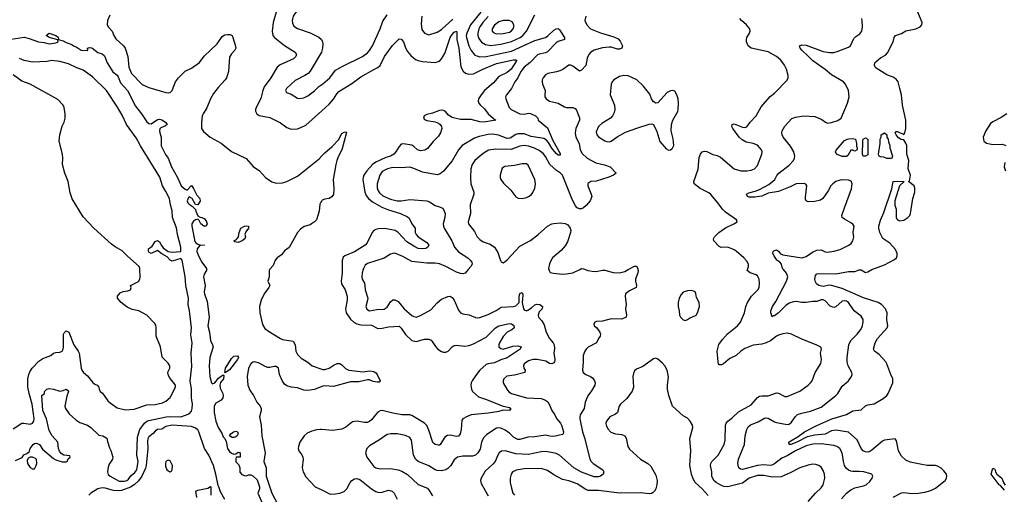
# Model space of a CAD drawing. Header units: inches. Extents: x 2001573 to 2220545, y 644482 to 846830.
# Tile 609 of 656: x 2137150 to 2146439, y 727879 to 732358. Entities that reach past the tile are written whole.
import ezdxf

# ---------------------------------------------------------------- set-up
doc = ezdxf.new("R2010")
doc.units = ezdxf.units.IN
doc.header["$MEASUREMENT"] = 0
for name, color, linetype in [('C1732', 7, 'Continuous'), ('C1733', 7, 'Continuous'), ('C1742', 7, 'Continuous'), ('C1743', 7, 'Continuous')]:
    doc.layers.add(name, color=color, linetype=linetype)

msp = doc.modelspace()

# ---------------------------------------------------------------- linework, layer by layer
at = {"layer": 'C1732', "color": 5}
for points, elevation in [([(2137090, 728496), (2137170, 728548.9), (2137190, 728551.3), (2137250, 728541.4), (2137270.4, 728549.6), (2137285, 728570), (2137287.2, 728592.8), (2137269.5, 728730), (2137238.8, 728830), (2137226.4, 728890), (2137228.3, 728970), (2137235.8, 729010), (2137245.4, 729034.6), (2137267.8, 729070), (2137330, 729136), (2137370, 729159.2), (2137443.9, 729190), (2137470, 729210.2), (2137490, 729216.3), (2137530, 729219.1), (2137550, 729231.3), (2137560.8, 729250), (2137565.2, 729270), (2137563.8, 729390), (2137570, 729403.8), (2137590, 729420.3), (2137613.1, 729410), (2137661.5, 729290), (2137703.6, 729230), (2137710.2, 729210), (2137729.5, 729070), (2137736.6, 729050), (2137752, 729030), (2137790, 728997.1), (2137838.5, 728938.5), (2137859.2, 728919.2), (2137882.8, 728910), (2137896.3, 728890), (2137898.8, 728870), (2137910.5, 728850.5), (2137933, 728833), (2137982.7, 728762.7), (2138003, 728743), (2138070, 728696.4), (2138150, 728674.7), (2138230, 728681.2), (2138350, 728722.3), (2138430, 728727.3), (2138497, 728743), (2138530, 728758), (2138570, 728791.8), (2138619.9, 728890), (2138619.1, 728910), (2138562.9, 728982.9), (2138549.9, 729010), (2138547.7, 729032.3), (2138566.3, 729070), (2138567.7, 729090), (2138550, 729116), (2138493.4, 729173.4), (2138478.3, 729270), (2138437.8, 729370), (2138439.3, 729450), (2138434.6, 729474.6), (2138424.9, 729490), (2138350, 729568.6), (2138275.8, 729610), (2138210, 729623.1), (2138164.9, 729644.9), (2138108.4, 729690), (2138074.5, 729730), (2138074, 729750), (2138098.4, 729781.6), (2138126.1, 729793.9), (2138170, 729800.3), (2138196, 729810), (2138200.9, 729830), (2138197, 729850), (2138272, 729888), (2138284.3, 729910), (2138286.9, 729930), (2138284.9, 730000)], 180), ([(2137110, 728198.8), (2137174.5, 728225.5), (2137190, 728252), (2137216.4, 728263.6), (2137239, 728281), (2137249, 728310), (2137277.2, 728350), (2137290, 728359.1), (2137310, 728360.7), (2137336, 728350), (2137364.9, 728304.9), (2137470, 728216), (2137490, 728204.7), (2137550, 728184.7), (2137590, 728184.7), (2137598, 728190), (2137607.3, 728212.7), (2137626, 728230), (2137622, 728242), (2137568.4, 728248.4), (2137543.1, 728263.1), (2137524.7, 728284.7), (2137515.3, 728310), (2137508.7, 728370), (2137457.2, 728430), (2137430, 728482), (2137403.5, 728590), (2137370, 728669), (2137358, 728810), (2137386, 728830), (2137386, 728850), (2137406, 728870), (2137430, 728878), (2137468.9, 728871.1), (2137530, 728850.8), (2137562, 728858), (2137590, 728870.7), (2137601.4, 728861.4), (2137610, 728848), (2137595.6, 728804.4), (2137576.4, 728710), (2137583, 728690), (2137617.6, 728637.6), (2137680.3, 728580.3), (2137718, 728558), (2137790.3, 728530), (2137820.3, 728510), (2137895.6, 728435.6), (2137936, 728430), (2137972.4, 728410), (2137977.5, 728377.5), (2137996.9, 728316.9), (2138010, 728292.2), (2138027.6, 728230), (2138027.2, 728210), (2137995.6, 728164.4), (2137985.9, 728134.1), (2137979.4, 728090), (2137986, 728066), (2138002.6, 728050), (2138090, 728004.5), (2138138.2, 728001.8), (2138161.8, 728010), (2138176.9, 728023.1), (2138202.3, 728057.7), (2138235.9, 728084.1), (2138254, 728110), (2138267.2, 728187.2), (2138254.5, 728250), (2138262.9, 728417.1), (2138284.5, 728490), (2138328.9, 728551.1), (2138350, 728568), (2138370, 728576.8), (2138530.7, 728609.3), (2138573.8, 728613.8), (2138670, 728610.1), (2138750, 728639.3), (2138770, 728664), (2138778, 728690), (2138779.7, 728730), (2138771.1, 728790), (2138772.1, 728870), (2138759.3, 728950), (2138774.4, 729085.6), (2138766.6, 729210), (2138777.3, 729310), (2138763.8, 729383.8), (2138769.8, 729450.2), (2138753.4, 729610), (2138741, 729670), (2138743.7, 729730), (2138717.4, 729850), (2138710, 729935.3), (2138699.2, 730000)], 160), ([(2138912.3, 730000), (2138911.8, 729990), (2138890, 729958), (2138883.8, 729930), (2138900.8, 729850), (2138891.6, 729790), (2138893.7, 729770), (2138918.2, 729698.2), (2138938.2, 729550), (2138925.3, 729470), (2138940.3, 729410), (2138950.1, 729330.1), (2138970.6, 729290), (2138974.1, 729270), (2138942.7, 729170), (2138937.2, 729090), (2138943.5, 728990), (2138959.6, 728930), (2138970, 728920.2), (2138990.5, 728929.5), (2139026.2, 728973.8), (2139050, 728995.3), (2139070, 729007.7), (2139077.5, 728997.5), (2139073.7, 728970), (2139045.9, 728934.1), (2139037.2, 728910), (2139040.8, 728880.8), (2139066.9, 728830), (2139071.3, 728810), (2139066.9, 728790), (2139052.1, 728767.9), (2139000.6, 728739.4), (2138985, 728710), (2138985.5, 728650), (2138999.8, 728570), (2139023.2, 728510), (2139055.9, 728455.9), (2139070, 728420.4), (2139084.5, 728404.5), (2139096.9, 728376.9), (2139110, 728310.8), (2139130, 728282.4), (2139150, 728266), (2139170, 728258.8), (2139190, 728262), (2139210, 728276), (2139230, 728272), (2139231, 728230), (2139192, 728228), (2139187.9, 728212.1), (2139190, 728186), (2139216.5, 728156.5), (2139228, 728130), (2139227.7, 728087.7), (2139246.4, 728066.4), (2139270, 728055.8), (2139290, 728054.9), (2139310, 728063.8), (2139330, 728064.4), (2139350, 728052.8), (2139390, 728014.9), (2139414, 727950), (2139413.4, 727930), (2139397.4, 727890), (2139442.6, 727782.6)], 160), ([(2139508, 730000), (2139503, 729990), (2139502.8, 729930), (2139490.7, 729890), (2139510.3, 729850), (2139501.7, 729830), (2139456.9, 729770), (2139428.4, 729710), (2139413.7, 729650), (2139414.4, 729590), (2139441.1, 729481.1), (2139464, 729444), (2139497.7, 729417.7), (2139610, 729347.9), (2139630, 729339.1), (2139730, 729323.8), (2139749.1, 729290), (2139756.2, 729230), (2139770, 729199.5), (2139804.8, 729164.8), (2139870, 729125.3), (2139910.4, 729090), (2140000, 729060.3)], 180), ([(2140000, 728895.8), (2139930, 728867.9), (2139870, 728859.3), (2139830, 728861.1), (2139770, 728884.2), (2139710, 728889.3), (2139670, 728903.8), (2139650, 728918.2), (2139630, 728947.2), (2139601.5, 729010), (2139591.3, 729070), (2139570, 729085.9), (2139550, 729085.8), (2139510, 729075.7), (2139490, 729076.8), (2139465.3, 729085.3), (2139410, 729117.6), (2139370, 729130.6), (2139350, 729127.3), (2139330.1, 729110), (2139310.1, 729070), (2139297.7, 728990), (2139301.4, 728910), (2139321.3, 728861.3), (2139356.1, 728810), (2139388.2, 728748.2), (2139420.2, 728710), (2139429.5, 728690), (2139428.9, 728670), (2139414.1, 728610), (2139428.7, 728530), (2139433.4, 728430), (2139466.1, 728270), (2139453.4, 728190), (2139475.5, 728130), (2139476.9, 728050), (2139528.9, 727890), (2139615.4, 727730)], 180), ([(2139084.9, 727830), (2139043.3, 727903.3), (2139030.6, 727949.4), (2139022.8, 727962.8), (2139002, 728070), (2138979.3, 728150), (2138933.3, 728250), (2138893.4, 728310), (2138841, 728470), (2138830, 728487.2), (2138810, 728503.4), (2138770, 728519.2), (2138590, 728532), (2138530, 728517.7), (2138490, 728494.2), (2138450, 728490.5), (2138430, 728476), (2138410, 728453.3), (2138370, 728422.9), (2138359, 728401), (2138355.5, 728384.5), (2138359.8, 728310), (2138342.4, 728150), (2138335.8, 728124.2), (2138301.5, 728050), (2138272.5, 728007.5), (2138231.3, 727968.7), (2138194.8, 727945.2), (2138110, 727915.8), (2138090, 727912.1), (2138035.4, 727915.4), (2137957.8, 727937.8), (2137930, 727939.3), (2137888.7, 727931.3), (2137823.1, 727890), (2137802, 727870)], 160), ([(2140000, 728490), (2139989.2, 728490.8), (2139950, 728487.1), (2139905.1, 728474.9), (2139863.6, 728456.4), (2139833, 728430), (2139792.4, 728370), (2139779.5, 728330), (2139777, 728310), (2139784.9, 728290), (2139813.1, 728253.1), (2139822.3, 728230), (2139824.9, 728210), (2139816.5, 728130), (2139826, 728090), (2139850, 728043), (2139938, 727950), (2140000, 727920)], 220), ([(2138822.2, 727850), (2138813.2, 727910), (2138830, 727918.4), (2138924.1, 727935.9), (2138950, 727954), (2138954.8, 727950), (2138953.4, 727870)], 160)]:
    msp.add_lwpolyline(points, dxfattribs=dict(at, elevation=elevation))
for points, elevation in [([(2139090, 729026), (2139087, 729027), (2139088.1, 729048.1), (2139092.8, 729070), (2139150, 729160.7), (2139170, 729182.8), (2139205.4, 729185.4), (2139213.4, 729170), (2139204.9, 729150), (2139130, 729053.3)], 160), ([(2139170, 728414), (2139154.8, 728414.8), (2139129.2, 728430), (2139142.7, 728450), (2139166, 728470), (2139190, 728475.8), (2139206, 728470), (2139212.4, 728450), (2139202, 728430), (2139190, 728421.6)], 160), ([(2137270, 728228.7), (2137250, 728228.7), (2137236.9, 728223.1), (2137226, 728214), (2137220.7, 728199.3), (2137224, 728170), (2137250, 728133.4), (2137270, 728120.5), (2137290, 728120.7), (2137307, 728150), (2137312.3, 728170), (2137309, 728209), (2137298, 728218)], 160), ([(2138550, 728202), (2138530, 728188.7), (2138524.4, 728170), (2138524.7, 728144.7), (2138538.8, 728110), (2138570, 728090.8), (2138582, 728098), (2138590, 728111.3), (2138591.9, 728150), (2138570, 728195.6)], 180)]:
    msp.add_lwpolyline(points, close=True, dxfattribs=dict(at, elevation=elevation))
at = {"layer": 'C1733', "color": 5}
for points, elevation in [([(2140000, 732615.4), (2139970, 732609.8), (2139910.4, 732590), (2139850, 732547.6), (2139750, 732420.5), (2139731.6, 732390), (2139721.5, 732350), (2139723.9, 732323.9), (2139737.4, 732297.4), (2139770, 732273.1), (2139890, 732235.3), (2139971.6, 732191.6), (2139996.4, 732170), (2140000, 732163)], 240), ([(2139570.8, 732430), (2139540.5, 732330), (2139532.9, 732250), (2139539.7, 732210), (2139555, 732190), (2139650, 732115.4), (2139750.1, 732050.1), (2139760.2, 732030), (2139756.2, 732010), (2139732.5, 731987.5), (2139607.8, 731932.2), (2139578, 731910), (2139519.2, 731810), (2139456.5, 731723.5), (2139442.8, 731690), (2139425.8, 731614.2), (2139381.1, 731530), (2139373.7, 731510), (2139375.1, 731495.1), (2139388.4, 731470), (2139410, 731454), (2139510, 731433.4), (2139530, 731425.3), (2139610, 731385.3), (2139670, 731339), (2139710, 731324.4), (2139770, 731329.1), (2139810, 731342.4), (2139850, 731364), (2140000, 731498.1)], 220), ([(2138000.4, 732399.6), (2137979.8, 732350), (2137977.1, 732310), (2137988.6, 732288.6), (2138022.8, 732250), (2138037.7, 732210), (2138057.7, 732177.7), (2138130, 732110.1), (2138144.8, 732090), (2138170.1, 732010.1), (2138179.4, 731910), (2138205.5, 731850), (2138306.3, 731746.3), (2138370, 731717), (2138530, 731670.1), (2138550, 731666.8), (2138570, 731670.2), (2138589.2, 731690.8), (2138621.8, 731770), (2138650, 731807.6), (2138710, 731871.5), (2138770, 731899), (2138846.3, 731953.7), (2138890, 732014.9), (2139014, 732130), (2139060.5, 732199.5), (2139085.6, 732214.4), (2139110, 732218.9), (2139137.4, 732217.4), (2139154.4, 732210), (2139181.4, 732130), (2139188.1, 732090), (2139180.9, 732070), (2139150, 732035.4), (2139130, 732002.7), (2139118.9, 731870), (2139108.8, 731828.8), (2139102.6, 731810), (2139088.2, 731790), (2139022.2, 731717.8), (2138979.1, 731660.9), (2138950.7, 731610), (2138914.8, 731525.2), (2138879.7, 731470), (2138872.9, 731450), (2138865.4, 731390), (2138866.8, 731330), (2138883.1, 731303.1), (2138948.1, 731248.1), (2139051.3, 731191.3), (2139150, 731113.6), (2139286.5, 731046.5), (2139353.7, 730973.7), (2139412.3, 730930), (2139470, 730870.2), (2139530, 730829), (2139570, 730815), (2139630, 730817.5), (2139670, 730829.4), (2139770, 730880.3), (2139974, 731046), (2140000, 731072.1)], 180), ([(2137070, 732173.8), (2137191.7, 732191.7), (2137239.4, 732179.4), (2137327.6, 732147.6), (2137382.8, 732142.8), (2137430, 732129.3), (2137490, 732138.9), (2137512.3, 732150), (2137509.2, 732169.2), (2137429, 732190), (2137401.2, 732210), (2137430, 732231.8), (2137490.8, 732210), (2137513.7, 732193.7), (2137518, 732182), (2137514, 732170), (2137559.2, 732159.2), (2137590, 732141.6), (2137642.3, 732122.3), (2137658.8, 732110), (2137683.1, 732103.1), (2137731.3, 732070), (2137790, 732066), (2137794, 732074), (2137789, 732090), (2137810, 732096.3), (2137830, 732093), (2137888.5, 732048.5), (2137930, 732034.4), (2137950, 732018), (2137974.7, 731950), (2138030, 731866), (2138070, 731832.9), (2138079.4, 731819.4), (2138101.4, 731761.4), (2138167.4, 731690), (2138242.7, 731542.7), (2138299.8, 731470), (2138350, 731394.6), (2138370, 731377.4), (2138390, 731375.9), (2138450, 731416.5), (2138470, 731419.6), (2138490, 731412.8), (2138525.5, 731390), (2138540.5, 731370), (2138525.3, 731354.7), (2138481.3, 731338.7), (2138472.2, 731327.8), (2138467.8, 731312.2), (2138471.2, 731290), (2138486.2, 731250), (2138486, 731166), (2138526.7, 731086.7), (2138550.7, 731050), (2138581.1, 730970), (2138640.4, 730870), (2138674.3, 730790), (2138710, 730757.4), (2138730, 730750.6), (2138770, 730793.4), (2138790, 730765.5), (2138820.9, 730700.9), (2138848.7, 730670), (2138853.3, 730646.7), (2138830, 730609.2), (2138810, 730614), (2138777, 730670), (2138750, 730685.2), (2138741.6, 730678.4), (2138730.4, 730650), (2138737, 730630), (2138750, 730615.8), (2138777.4, 730597.4), (2138808.1, 730568.1), (2138810.6, 730550), (2138830, 730506), (2138852.8, 730492.8), (2138870, 730492.2), (2138890, 730481.6), (2138910, 730460.7), (2138920.5, 730430), (2138910.3, 730409.7), (2138886.6, 730410), (2138858.9, 730430), (2138843.9, 730463.9), (2138830, 730474), (2138810, 730469.8), (2138790, 730457.2), (2138775.5, 730430), (2138773.6, 730410), (2138803.5, 730263.5), (2138811.9, 730251.9), (2138830, 730240.7), (2138850, 730234), (2138894, 730230), (2138850, 730225.4), (2138825.8, 730194.2), (2138822.5, 730170), (2138835.5, 730135.5), (2138870.1, 730070), (2138912.8, 730010), (2138912.3, 730000)], 160), ([(2140000, 732064), (2139996.5, 732050), (2139889.1, 731870.9), (2139870.4, 731850), (2139839.1, 731830), (2139750, 731783.1), (2139666.4, 731710), (2139658, 731690), (2139667.7, 731670), (2139710, 731656), (2139770, 731617.4), (2139790, 731615.3), (2139830, 731620.8), (2139870, 731640.3), (2139930, 731685.7), (2139971.2, 731728.8), (2140000, 731745.7)], 240), ([(2138699.2, 730000), (2138684.2, 730090), (2138670, 730105.1), (2138590, 730079.8), (2138570, 730089.8), (2138541.1, 730121.1), (2138490, 730148.5), (2138450, 730180.7), (2138390, 730153), (2138370, 730164.2), (2138364.4, 730175.6), (2138365.4, 730194.6), (2138399.8, 730220.2), (2138430, 730263.8), (2138450, 730275.3), (2138470, 730262.4), (2138486.9, 730226.9), (2138504.2, 730204.2), (2138550, 730171.2), (2138590, 730164.3), (2138670, 730171.3), (2138670.8, 730210), (2138638.7, 730330), (2138630, 730394), (2138591.8, 730491.8), (2138590, 730555.3), (2138572.1, 730610), (2138562.6, 730670), (2138530, 730737.6), (2138497.6, 730790), (2138472.1, 730872.1), (2138288.9, 731168.9), (2138250, 731242), (2138159.3, 731370), (2138118, 731458), (2138073.1, 731533.1), (2137968.3, 731690), (2137837, 731817), (2137750, 731882.6), (2137690, 731904.2), (2137610, 731942.2), (2137530, 731964.1), (2137450, 731973.8), (2137410, 731964.7), (2137270, 731957.7), (2137192.7, 731972.7), (2137150, 731990.7)], 160), ([(2138284.9, 730000), (2138284.6, 730010), (2138277, 730030), (2138166.2, 730126.2), (2138117.8, 730177.8), (2138050, 730214.7), (2138018, 730238), (2137850.3, 730390), (2137750, 730498.6), (2137646.7, 730666.7), (2137625.3, 730725.3), (2137606.7, 730830), (2137575.8, 730910), (2137553.3, 730990), (2137557, 731050), (2137553.5, 731090), (2137521.6, 731210), (2137527.7, 731270), (2137550, 731353), (2137569, 731391), (2137579.8, 731430), (2137579.8, 731470), (2137568.9, 731530), (2137560.3, 731550), (2137510, 731603.9), (2137250, 731750.6), (2137170, 731778.8), (2137090, 731837.3)], 180), ([(2140000, 730648.3), (2139990, 730636.2), (2139982.3, 730617.7), (2139974.3, 730550), (2139949.6, 730470), (2139930.8, 730449.2), (2139904.3, 730430), (2139890, 730421.6), (2139832.9, 730407.1), (2139799.1, 730380.9), (2139771.4, 730348.6), (2139691.1, 730208.9), (2139650, 730176.3), (2139620.7, 730139.3), (2139578, 730110), (2139560.5, 730090), (2139541.1, 730038.9), (2139510, 730004), (2139508, 730000)], 180)]:
    msp.add_lwpolyline(points, dxfattribs=dict(at, elevation=elevation))
at = {"layer": 'C1733', "color": 5, "elevation": 160}
msp.add_lwpolyline([(2139210, 730255.1), (2139181.2, 730261.2), (2139169, 730270), (2139195.2, 730284.8), (2139214, 730310), (2139219.7, 730350), (2139237.2, 730390), (2139270, 730408), (2139290, 730413), (2139310, 730410.8), (2139310.3, 730389.7), (2139284.7, 730355.3), (2139274, 730330), (2139279.1, 730310), (2139275.5, 730290), (2139250, 730269.8)], close=True, dxfattribs=at)
at = {"layer": 'C1742', "color": 5}
for points, elevation in [([(2140193.8, 730000), (2140193.8, 729970), (2140183.2, 729890), (2140185.6, 729865.6), (2140220.3, 729810), (2140239, 729750), (2140241.1, 729710), (2140223.1, 729630), (2140228.9, 729590), (2140272.7, 729532.7), (2140303.7, 729503.7), (2140330, 729487.9), (2140370, 729477.9), (2140470, 729475), (2140530, 729444.5), (2140570, 729445.5), (2140630, 729459.5), (2140730, 729464.4), (2140750, 729446), (2140790, 729385.7), (2140850, 729332), (2140890, 729322), (2140970, 729343.8), (2141010, 729343.2), (2141032.6, 729332.6), (2141042.5, 729322.5), (2141072.4, 729272.4), (2141094.6, 729250), (2141130, 729226.7), (2141150, 729219.7), (2141170, 729220.2), (2141191.1, 729228.9), (2141230, 729272), (2141250, 729282.6), (2141270, 729285.7), (2141350, 729276.9), (2141390, 729284.7), (2141430, 729298.6), (2141550, 729360.7), (2141639.8, 729450), (2141670, 729468.4), (2141770, 729490.2), (2141790, 729486.5), (2141812.4, 729472.4), (2141814, 729450), (2141792, 729430), (2141749.5, 729410.5), (2141710, 729369.7), (2141676.5, 729310), (2141669.2, 729290), (2141669, 729270), (2141690, 729253.8), (2141710, 729250.2), (2141803.4, 729276.6), (2141850, 729279.4), (2141881.3, 729270), (2141872.6, 729250), (2141750, 729167.7), (2141690, 729148.1), (2141630, 729119.9), (2141568.6, 729111.4), (2141550, 729103.7), (2141491.3, 729050), (2141450, 728997.7), (2141418.4, 728950), (2141409.3, 728930), (2141407.1, 728910), (2141411.3, 728870), (2141422.4, 728850), (2141479.8, 728799.8), (2141554.5, 728774.5), (2141670, 728725.6), (2141710, 728711.6), (2141770, 728699.7), (2141784.6, 728690), (2141770, 728669.2), (2141710, 728672.8), (2141670, 728660.9), (2141570, 728645.4), (2141410, 728629.8), (2141366.3, 728610), (2141330.3, 728590), (2141322.8, 728577.2), (2141314.6, 728490), (2141304.9, 728450), (2141291.4, 728428.6), (2141270, 728424), (2141210, 728437.2), (2141185, 728435), (2141160.9, 728419.1), (2141116.4, 728350), (2141110, 728344.2), (2141097.4, 728342.6), (2141070, 728348.3), (2141047.2, 728367.2), (2141010, 728483.6), (2140990, 728527.8), (2140970, 728550.8), (2140850, 728623.1), (2140830, 728628.1), (2140755.3, 728630), (2140670, 728643.7), (2140570.2, 728669.8), (2140550, 728666.3), (2140530, 728653.3), (2140506.4, 728630), (2140470, 728581.7), (2140450, 728564.7), (2140430, 728556.8), (2140403.6, 728556.4), (2140330, 728568.7), (2140310, 728566.4), (2140290, 728561.5), (2140228.4, 728511.6), (2140190, 728493), (2140102.2, 728482.2), (2140000, 728490)], 220), ([(2140389.6, 730000), (2140381.5, 729970), (2140377.6, 729930), (2140380.6, 729910), (2140402.4, 729870), (2140407.9, 729850), (2140409.2, 729810), (2140433.4, 729730), (2140432.3, 729710), (2140416.1, 729650), (2140425.1, 729625.1), (2140451.6, 729611.6), (2140518.2, 729621.8), (2140590, 729625.6), (2140615.9, 729644.1), (2140650, 729696.4), (2140670, 729713.7), (2140690, 729715.8), (2140720, 729700), (2140777.8, 729630), (2140850, 729567.6), (2140870, 729555.6), (2140890, 729551.6), (2140930, 729564.9), (2141030, 729621.3), (2141090, 729684.9), (2141130, 729719.3), (2141190, 729745.5), (2141210, 729747.7), (2141230, 729737.3), (2141250, 729710.8), (2141290, 729617.3), (2141310, 729592.7), (2141330, 729583.1), (2141391.6, 729571.6), (2141450, 729546.4), (2141470, 729544.4), (2141490, 729546.7), (2141570, 729576.5), (2141646.1, 729613.9), (2141693.5, 729646.5), (2141809.9, 729650.1), (2141830, 729657.9), (2141861.5, 729690), (2141862.5, 729750), (2141867.6, 729770), (2141870, 729775.3), (2141890, 729783.8), (2141895.3, 729775.3), (2141896.7, 729756.7), (2141890.1, 729690), (2141903.2, 729630), (2141910, 729618.3), (2141930, 729611.5), (2141942.7, 729617.3), (2141979.8, 729640.2), (2142010, 729667.7), (2142030, 729674.4), (2142056, 729670), (2142081, 729650), (2142078.8, 729630), (2142050, 729601.2), (2142040.9, 729570), (2142045.8, 729550), (2142075.6, 729515.6), (2142097, 729477), (2142117.3, 729410), (2142148.1, 729348.1), (2142181.6, 729310), (2142192, 729290), (2142195.1, 729255.1), (2142190.3, 729210), (2142199.3, 729150), (2142196.3, 729130), (2142190, 729119), (2142170, 729109.3), (2142150, 729113.2), (2142113.9, 729133.9), (2142031.2, 729151.2), (2141990, 729152.1), (2141950, 729139.8), (2141910.3, 729110), (2141902.3, 729090), (2141907.2, 729070), (2141919.5, 729050), (2141914.9, 729030), (2141816.9, 729003.1), (2141746.2, 728993.8), (2141718.4, 728970), (2141710.4, 728950), (2141710.4, 728930), (2141744.6, 728870), (2141765.7, 728845.7), (2141790, 728830.2), (2141931, 728790), (2142070, 728784.2), (2142104.9, 728770), (2142131.5, 728751.5), (2142146.5, 728730), (2142169.5, 728669.5), (2142199, 728630), (2142213.9, 728593.9), (2142251.7, 728550), (2142263.1, 728530), (2142282, 728470), (2142278, 728450), (2142270, 728442), (2142190, 728425.1), (2142152.9, 728427.1), (2142110, 728437.4), (2142010, 728422.4), (2141942.5, 728417.5), (2141870, 728395.6), (2141850, 728395), (2141810, 728418.4), (2141770, 728455.5), (2141730, 728483.5), (2141690, 728503.1), (2141670, 728507.1), (2141650, 728504), (2141555.8, 728444.2), (2141527.1, 728412.9), (2141506.5, 728370), (2141493.5, 728306.5), (2141471.4, 728270), (2141450.1, 728249.9), (2141421.7, 728238.3), (2141330, 728240.2), (2141281.6, 728230), (2141250, 728205.1), (2141216.1, 728150), (2141190, 728123.1), (2141170, 728109.8), (2141130, 728099.8), (2141090, 728103.1), (2141070, 728111.1), (2141010, 728146.6), (2140909, 728189), (2140886.3, 728206.3), (2140864.2, 728250), (2140847.4, 728390), (2140830, 728413.7), (2140790, 728434), (2140710, 728449), (2140651.1, 728448.9), (2140616, 728444), (2140546.2, 728393.8), (2140450, 728337), (2140424.9, 728310), (2140413.4, 728270), (2140424.9, 728230), (2140490, 728142), (2140510, 728128.2), (2140550, 728120.3), (2140650, 728124), (2140721, 728110), (2140756.7, 728096.7), (2140810, 728066), (2140910, 727973), (2140996.1, 727936.1), (2141014.8, 727914.8), (2141044.2, 727864.2)], 240), ([(2141380.8, 730000), (2141352.6, 729967.4), (2141330, 729959.7), (2141310, 729961.4), (2141270, 729975), (2141222.7, 730000)], 240), ([(2142983.2, 730000), (2142984.4, 729990), (2142983.1, 729970), (2142960.9, 729910), (2142958.3, 729890), (2142970.4, 729850), (2142966.4, 729830), (2142902.4, 729797.6), (2142865.5, 729770), (2142862, 729750), (2142870.4, 729669.6), (2142864, 729630), (2142876.3, 729570), (2142870.5, 729550), (2142830, 729533.3), (2142730, 729533.5), (2142650, 729511.6), (2142590.9, 729509.1), (2142576, 729504), (2142566, 729490), (2142571, 729470), (2142592.8, 729452.8), (2142622.8, 729410), (2142630.8, 729390), (2142626, 729370), (2142610, 729349), (2142590.4, 729310), (2142513, 729267), (2142494, 729250), (2142481.1, 729230), (2142466.9, 729190), (2142467.5, 729130), (2142459.1, 729050), (2142466.5, 729030), (2142490, 729009), (2142535.5, 728990), (2142556.1, 728976.1), (2142574.4, 728950), (2142580.5, 728930), (2142576.4, 728910), (2142545.3, 728854.7), (2142510.3, 728809.7), (2142484.4, 728750), (2142474, 728690), (2142439.2, 728630), (2142434.2, 728610), (2142435.9, 728590), (2142460.6, 728470), (2142482.3, 728402.3), (2142530.3, 728210), (2142540.9, 728190), (2142559.5, 728170), (2142650.5, 728110), (2142660.5, 728090), (2142655.5, 728070), (2142630.2, 728049.8), (2142610, 728044.2), (2142570, 728042.5), (2142450, 728087.3), (2142379.4, 728130), (2142241.7, 728250), (2142210, 728264.5), (2142150, 728278.3), (2142110, 728284.4), (2142070, 728281.1), (2141950, 728254.4), (2141830, 728260.4), (2141730, 728290.5), (2141695, 728285), (2141673.8, 728270), (2141660.2, 728250), (2141635.6, 728190), (2141615.1, 728164.9), (2141542.7, 728097.3), (2141502.3, 728030), (2141496, 728010), (2141502.6, 727982.6), (2141570, 727864.9)], 260), ([(2142142.3, 730000), (2142144, 729990), (2142153.7, 729973.7), (2142185.2, 729965.2), (2142270, 729957.6), (2142310, 729958.9), (2142370, 729970.3), (2142433.3, 730000)], 260), ([(2142488.7, 730000), (2142511.3, 729991.3), (2142550, 729983.6), (2142590, 729982.4), (2142650, 729994.2), (2142670, 729994), (2142750, 729972.8), (2142809.8, 729970.2), (2142857.8, 729982.2), (2142891.9, 730000)], 260), ([(2144589.7, 727810), (2144657.4, 727890), (2144710, 727939.5), (2144730.9, 727970), (2144746, 728030), (2144744, 728070), (2144730, 728104.5), (2144710, 728134), (2144690, 728151.3), (2144660.7, 728160.7), (2144630, 728162.6), (2144590, 728155.6), (2144509.6, 728129.6), (2144419.2, 728080.8), (2144335.1, 728044.9), (2144250, 728040.5), (2144170, 728055.6), (2144110, 728055), (2144033.4, 728030), (2143970, 727985.4), (2143829.4, 727949.4), (2143794, 727954), (2143764.1, 727964.1), (2143719.7, 727990), (2143698, 728010), (2143681.4, 728050), (2143679.3, 728090), (2143666, 728150), (2143669.7, 728170), (2143680.4, 728190), (2143739.7, 728250), (2143795, 728350), (2143804.8, 728390), (2143809.9, 728530.1), (2143815.3, 728550), (2143830, 728570.2), (2143870, 728598.5), (2143930, 728658.4), (2144050, 728724.4), (2144110, 728791.7), (2144130, 728804.4), (2144150, 728809.2), (2144210.8, 728809.2), (2144290, 728836), (2144310, 728833.1), (2144370, 728803.1), (2144390, 728802), (2144510, 728851.4), (2144588, 728910), (2144611.5, 728930), (2144626.3, 728950), (2144653.6, 729030), (2144707, 729113), (2144714.3, 729150), (2144705.1, 729210), (2144715.1, 729250), (2144706.6, 729266.6), (2144665.2, 729290), (2144530, 729343.5), (2144430, 729391.1), (2144390, 729398.5), (2144350, 729393.3), (2144310, 729381), (2144288.5, 729370), (2144234, 729326), (2144192.5, 729307.5), (2144150, 729296.2), (2144070, 729285.3), (2143990, 729256), (2143952.4, 729230), (2143910.4, 729190), (2143850, 729161.1), (2143790, 729109.6), (2143770, 729099.5), (2143750, 729099.3), (2143742, 729110), (2143738.4, 729130), (2143729.7, 729230), (2143747.1, 729292.9), (2143780.2, 729339.8), (2143827.7, 729392.3), (2143922, 729470), (2143950, 729504.9), (2143989.5, 729590), (2143999.7, 729650), (2144017.2, 729690), (2144052.5, 729747.5), (2144113, 729810), (2144126.6, 729830), (2144131, 729870), (2144125.7, 729910), (2144110, 729940.5), (2144098.4, 729950), (2144041.6, 729970), (2144012.8, 729990), (2144015.9, 730000)], 260), ([(2144902.7, 727837.3), (2144951.5, 727890), (2144990, 727920.3), (2145030, 727941.6), (2145110, 727959.1), (2145137.2, 727970), (2145170, 728000.7), (2145192.7, 728030), (2145199, 728050), (2145196.5, 728056.5), (2145188.7, 728070), (2145115.3, 728090), (2145070, 728094.2), (2145010, 728092.8), (2144990, 728096.1), (2144970, 728106), (2144946.9, 728126.9), (2144932.2, 728152.2), (2144922.2, 728190), (2144913.6, 728253.6), (2144900.5, 728290), (2144887.3, 728310), (2144858, 728330), (2144830, 728340.4), (2144710, 728356.3), (2144633.5, 728353.5), (2144570, 728337.7), (2144470, 728290.3), (2144390, 728240.8), (2144339.6, 728220.4), (2144270, 728168.1), (2144244.7, 728155.3), (2144230, 728152), (2144170, 728155.9), (2144110, 728152.4), (2143970, 728113.3), (2143950, 728115.6), (2143934, 728130), (2143924.5, 728170), (2143932.4, 728210), (2143988, 728350), (2143993.3, 728430), (2144009.6, 728489.6), (2144023.5, 728516.5), (2144044, 728536), (2144115.9, 728564.1), (2144170, 728594), (2144190, 728600.2), (2144210, 728598), (2144270, 728561.7), (2144290, 728555.6), (2144390, 728538.7), (2144410, 728542.4), (2144430, 728560.5), (2144466.4, 728610), (2144489.3, 728630.7), (2144530, 728646.3), (2144610, 728664), (2144710, 728702), (2144849.5, 728810), (2144867.6, 728830), (2144910, 728898), (2144969.8, 728950.2), (2144997, 728990), (2145002.9, 729010), (2144999.6, 729030), (2144967.2, 729090), (2144956.4, 729130), (2144957.2, 729170), (2144973.5, 729290), (2144990, 729330.4), (2145049.8, 729390.2), (2145085.2, 729434.8), (2145100.4, 729470), (2145108.4, 729510), (2145108.2, 729530), (2145090, 729561.6), (2145023, 729610), (2144970, 729688), (2144950, 729700.4), (2144930, 729705.1), (2144910, 729700.5), (2144850, 729647.6), (2144830, 729642.9), (2144795.4, 729655.4), (2144750, 729703.7), (2144730, 729715.1), (2144710, 729712.7), (2144670, 729697.2), (2144630, 729698), (2144570, 729689.4), (2144530, 729689.3), (2144477.7, 729697.7), (2144450, 729695.4), (2144410, 729681.4), (2144377.7, 729662.3), (2144310, 729592.4), (2144270, 729563.6), (2144258, 729562), (2144250, 729555.3), (2144237, 729590), (2144237.6, 729610), (2144252, 729650), (2144282.7, 729697.3), (2144385.3, 729890), (2144396, 729930), (2144384.8, 729964.8), (2144354.6, 730000)], 240), ([(2145390, 727851.3), (2145470, 727894), (2145490, 727896.5), (2145567.8, 727887.8), (2145629.9, 727890.1), (2145690, 727899.3), (2145744.4, 727915.6), (2145790, 727938), (2145879.7, 728010), (2145892.8, 728030), (2145897.7, 728050), (2145893.3, 728070), (2145870, 728102), (2145844.5, 728124.5), (2145810, 728146), (2145790, 728151.9), (2145710, 728152.3), (2145643.8, 728163.8), (2145550, 728183.1), (2145510, 728201.5), (2145470, 728238.9), (2145439.3, 728290), (2145422.4, 728382.4), (2145410, 728402.7), (2145310.1, 728389.9), (2145290, 728380.7), (2145190, 728294.5), (2145170, 728282.5), (2145150, 728278), (2145130, 728279.8), (2145107.1, 728290), (2145090, 728311.3), (2145052.3, 728392.3), (2144970, 728463.9), (2144850, 728483.8), (2144810, 728476.5), (2144750, 728446.1), (2144650, 728435.7), (2144580.1, 728419.9), (2144481.3, 728370), (2144424.7, 728350), (2144407.9, 728350), (2144406.2, 728370), (2144410, 728375.6), (2144494.7, 728425.3), (2144554, 728470), (2144670, 728526.9), (2144812.7, 728590), (2144948.9, 728631.1), (2145010, 728666.3), (2145090, 728676.9), (2145130, 728714.3), (2145150, 728723.6), (2145210, 728733.7), (2145297.2, 728782.8), (2145329.8, 728810), (2145342.4, 728830), (2145388.5, 728930), (2145386, 728970), (2145367.2, 729010), (2145332.2, 729110), (2145319.8, 729130), (2145259, 729199), (2145213.3, 729230), (2145206, 729250), (2145220.7, 729310), (2145243.5, 729350), (2145334.7, 729450), (2145339.7, 729470), (2145329.8, 729530), (2145334.7, 729590), (2145319.7, 729630), (2145280.4, 729670), (2145247.8, 729690), (2145110, 729734.3), (2144910, 729821.3), (2144810, 729850.4), (2144790, 729851.7), (2144730, 729840.8), (2144688.6, 729848.6), (2144666.6, 729866.6), (2144655.8, 729890), (2144653, 729910), (2144657.6, 729942.4), (2144670, 729959), (2144690, 729962.5), (2144850, 729959.2), (2144970, 729980.7), (2145030, 729981.8), (2145070, 729997.5), (2145090, 729997.3), (2145130, 729971.4), (2145150, 729977.6), (2145187.7, 730000)], 220), ([(2143646.8, 727866.8), (2143587.1, 727930), (2143521.8, 727990), (2143503.8, 728023.8), (2143488, 728070), (2143473.7, 728150), (2143480.8, 728290), (2143473.2, 728406.8), (2143499.6, 728510), (2143498.4, 728530), (2143475.1, 728570), (2143450, 728597.2), (2143410, 728619), (2143309.6, 728710), (2143273.6, 728810), (2143262.4, 728870), (2143260.5, 728910), (2143271.9, 728988.1), (2143258.4, 729050), (2143236.2, 729090), (2143210, 729119.3), (2143170, 729154), (2143150, 729164), (2143130, 729159), (2143030, 729083.7), (2142970, 729059.3), (2142950, 729044), (2142939.9, 729020.1), (2142934.4, 728990), (2142940.3, 728890), (2142928.9, 728851.1), (2142877.5, 728782.5), (2142818.4, 728730), (2142806.7, 728710), (2142790.4, 728650), (2142770, 728635.1), (2142718.4, 728610), (2142686.4, 728570), (2142679.5, 728550), (2142682, 728530), (2142697.3, 728497.3), (2142726.6, 728466.6), (2142770, 728450.3), (2142830, 728444.9), (2142859.1, 728430), (2142870.4, 728410), (2142888.7, 728328.7), (2142903.7, 728303.7), (2143007.3, 728210), (2143077.3, 728170), (2143103.9, 728143.9), (2143150, 728058.8), (2143163.7, 728010), (2143160.3, 727970), (2143150.4, 727930), (2143140.5, 727910), (2143124.9, 727895.1), (2143110, 727886.9), (2143090, 727884.4), (2143010, 727893.3), (2142810, 727889.8), (2142610, 727914), (2142514.7, 727914.7), (2142490, 727925.1), (2142410, 727976.5), (2142330, 728005.5), (2142270, 728018.5), (2142190, 728062.2), (2142130, 728105), (2142070, 728123.2), (2141910, 728119.8), (2141834.4, 728105.6), (2141810, 728095.8), (2141796.3, 728083.7), (2141787.2, 728070), (2141776.5, 728030), (2141776.9, 727990), (2141790, 727936), (2141802.6, 727890), (2141817.1, 727870)], 280), ([(2140000, 729060.3), (2140010, 729056.9), (2140030, 729055.8), (2140069.2, 729070), (2140118, 729102), (2140145.6, 729114.4), (2140170, 729112.4), (2140190, 729099.5), (2140224.8, 729064.8), (2140256, 729050), (2140390, 729034.5), (2140450, 729045.4), (2140490, 729037.6), (2140510, 729026.9), (2140523.8, 729010), (2140550.6, 728949.4), (2140542, 728938), (2140522.3, 728937.7), (2140485.1, 728945.1), (2140450, 728958.9), (2140430, 728958.5), (2140350, 728941.2), (2140270, 728939.4), (2140110, 728897.6), (2140030, 728903.4), (2140010, 728899.8), (2140000, 728895.8)], 180), ([(2146439.7, 727919.7), (2146402, 727962), (2146390, 727969.2), (2146315.1, 728070), (2146330, 728124.7), (2146350, 728114.8), (2146356.3, 728090), (2146368.1, 728068.1), (2146414.8, 728030), (2146431, 727990), (2146446.8, 727966.8)], 180), ([(2140000, 727920), (2140080.9, 727880.9), (2140130, 727882.2), (2140170, 727891.1), (2140210, 727906.5), (2140235.9, 727930), (2140269.4, 727990.6), (2140285, 728010), (2140310, 728025.4), (2140330, 728027.8), (2140358.3, 728018.3), (2140470, 727932.3), (2140510, 727907), (2140530, 727899.7), (2140550, 727896.3), (2140570, 727898.9), (2140630, 727918.3), (2140663.7, 727910), (2140682.7, 727890), (2140710, 727834.3)], 220)]:
    msp.add_lwpolyline(points, dxfattribs=dict(at, elevation=elevation))
at = {"layer": 'C1742', "color": 5, "elevation": 280}
msp.add_lwpolyline([(2143490, 729802.4), (2143450, 729799.7), (2143410, 729786), (2143390, 729764.5), (2143371.8, 729730), (2143362.6, 729690), (2143362.4, 729650), (2143372.4, 729610), (2143375.5, 729570), (2143384.9, 729550), (2143410, 729525.5), (2143430, 729520.5), (2143450, 729528), (2143470, 729542), (2143533.2, 729570), (2143546, 729590), (2143562.7, 729650), (2143559, 729690), (2143536.5, 729736.5), (2143530, 729775.3), (2143522.7, 729790)], close=True, dxfattribs=at)
at = {"layer": 'C1743', "color": 5}
for points, elevation in [([(2140000, 731745.7), (2140010, 731751.6), (2140075.4, 731810), (2140130, 731880.3), (2140199.6, 731920.4), (2140383, 732010), (2140430, 732045.2), (2140451.6, 732068.4), (2140478, 732110), (2140549.8, 732270), (2140575.5, 732344.5), (2140615.8, 732404.2)], 240), ([(2141500.6, 732430), (2141404.6, 732310), (2141368.4, 732230), (2141363.6, 732210), (2141364.7, 732190), (2141388.3, 732110), (2141410, 732067.6), (2141444.1, 732024.1), (2141490, 732007.4), (2141550, 732009), (2141790, 732060.3), (2142010, 732161.3), (2142110, 732191), (2142134.3, 732205.7), (2142190, 732257.8), (2142210, 732270.3), (2142230, 732275.5), (2142242.2, 732262.2), (2142288.9, 732190), (2142290.4, 732170), (2142230, 732151.5), (2142210, 732139.8), (2142130, 732054.6), (2142110, 732046), (2142050, 732033.6), (2142035.3, 732024.7), (2141964.9, 731955.1), (2141909.4, 731910), (2141878.4, 731870), (2141849.5, 731810.5), (2141821.5, 731770), (2141788.9, 731710), (2141742, 731650), (2141734, 731630), (2141737.3, 731610), (2141768.7, 731530), (2141788.2, 731510), (2141870, 731470.1), (2141910, 731467.3), (2141950, 731474.2), (2141968.1, 731471.9), (2142015.3, 731450), (2142037.6, 731430), (2142040.2, 731410), (2142130, 731335.8), (2142178.6, 731218.6), (2142250, 731094.8), (2142250, 731078), (2142230, 731079.6), (2142210, 731094), (2142170, 731146.3), (2142139.9, 731199.9), (2142121, 731221), (2142095.5, 731235.5), (2141975.1, 731255.1), (2141910, 731280.7), (2141850, 731279.9), (2141830, 731275), (2141778.9, 731241.1), (2141750, 731235.2), (2141667.8, 731267.8), (2141610, 731276.2), (2141570, 731275.7), (2141485.7, 731254.3), (2141441.7, 731238.3), (2141324.2, 731170), (2141290.2, 731130), (2141230, 731027.3), (2141150, 730929.3), (2141118, 730902), (2141090, 730895.1), (2141070, 730896.3), (2140950, 730918.2), (2140870, 730955), (2140830, 730965.6), (2140750, 730960.2), (2140670, 730962.2), (2140621.1, 730950), (2140570, 730923.7), (2140547.5, 730890), (2140523.7, 730810), (2140522.8, 730770), (2140528.2, 730750), (2140543.6, 730723.6), (2140577.1, 730697.1), (2140650, 730663.5), (2140711.6, 730648.4), (2140750, 730648.9), (2140830, 730661.3), (2140990, 730649.1), (2141017.7, 730637.7), (2141070, 730604.9), (2141111.9, 730591.9), (2141138, 730578), (2141150, 730566), (2141165.5, 730530), (2141162.4, 730490), (2141146.7, 730430), (2141148.5, 730410), (2141156, 730390), (2141225.8, 730270), (2141251.3, 730210), (2141288.5, 730168.5), (2141378.4, 730110), (2141401.3, 730090), (2141415.8, 730070), (2141417.6, 730050), (2141406.7, 730030), (2141380.8, 730000)], 240), ([(2141570, 732388.7), (2141518.4, 732330), (2141490.6, 732290), (2141482, 732270), (2141472.6, 732230), (2141473.3, 732210), (2141481.7, 732181.7), (2141506.8, 732146.8), (2141544.8, 732124.8), (2141595.4, 732115.4), (2141690, 732126.5), (2141790, 732152.9), (2141872.3, 732190), (2141898, 732210), (2141932.2, 732250), (2142010, 732402.8)], 260), ([(2145187.7, 730000), (2145190, 730001.3), (2145310, 730044), (2145404.5, 730095.5), (2145422.9, 730110), (2145429.6, 730130), (2145427.8, 730150), (2145413.3, 730190), (2145358.7, 730250), (2145294.3, 730294.3), (2145265.6, 730350), (2145255.6, 730390), (2145255.6, 730410), (2145270, 730466.8), (2145301, 730539), (2145378.9, 730761.1), (2145389.4, 730830), (2145430, 730835.3), (2145494, 730830), (2145451.1, 730788.9), (2145406, 730650), (2145406.4, 730606.4), (2145418, 730570), (2145418, 730490), (2145422, 730482), (2145432, 730470), (2145450, 730461), (2145490, 730466), (2145528, 730490), (2145548.9, 730511.1), (2145555.3, 730530), (2145575.3, 730670), (2145594, 730730), (2145593.6, 730766.4), (2145588.7, 730790), (2145535.3, 730830), (2145543.2, 730836.8), (2145548.3, 730851.7), (2145553.8, 730890), (2145532.3, 730950), (2145538.4, 731030), (2145520.3, 731090), (2145518, 731170), (2145510, 731193.6), (2145490, 731225.6), (2145467.4, 731227.4), (2145442.2, 731242.2), (2145419.3, 731270), (2145408.4, 731291.6), (2145418, 731302), (2145430, 731302.8), (2145490, 731273.4), (2145500.5, 731290), (2145509.7, 731330), (2145509.7, 731410), (2145479.7, 731550), (2145467.6, 731650), (2145454.2, 731710), (2145437.2, 731770), (2145417.7, 731797.7), (2145390, 731816.9), (2145330, 731838.3), (2145230, 731900.7), (2145220.7, 731910), (2145214, 731930), (2145218, 731950), (2145230, 731964), (2145270, 731999.1), (2145316.9, 732023.1), (2145336.1, 732043.9), (2145390, 732147.3), (2145401.3, 732190), (2145412.6, 732207.4), (2145470, 732226.7), (2145510, 732251.5), (2145604, 732270), (2145645.2, 732290), (2145662, 732310), (2145662.9, 732330), (2145622.7, 732430)], 220), ([(2140943.5, 732390), (2140938, 732318), (2140945.5, 732265.5), (2140970, 732230.6), (2141010, 732216.4), (2141090, 732241.5), (2141130, 732265.5), (2141236.3, 732363.7)], 240), ([(2142490.3, 732390), (2142483.1, 732350), (2142499.3, 732310), (2142536.3, 732270), (2142630, 732233.4), (2142755.8, 732195.8), (2142795.8, 732175.8), (2142814.1, 732154.1), (2142835.8, 732110), (2142830.6, 732090), (2142810, 732080.4), (2142790, 732079.4), (2142730, 732098.3), (2142710, 732099.5), (2142650, 732091.7), (2142570, 732070.5), (2142539, 732050), (2142520.3, 732030), (2142504.3, 731995.7), (2142490, 731926), (2142450, 731881.2), (2142430, 731873.2), (2142370, 731919.5), (2142350, 731929.4), (2142330, 731929.3), (2142273.2, 731886.8), (2142245.8, 731874.2), (2142215.6, 731864.4), (2142131.3, 731850), (2142110, 731838.4), (2142088.2, 731810), (2142080.5, 731790), (2142080.5, 731770), (2142083.8, 731750), (2142108.2, 731690), (2142103.4, 731643.4), (2142104.9, 731630), (2142116.3, 731610), (2142150, 731588.8), (2142230, 731568.7), (2142290, 731534.9), (2142310, 731529), (2142370, 731528.5), (2142390, 731519.5), (2142403.4, 731503.4), (2142430.2, 731430.2), (2142430.2, 731410), (2142397.8, 731330), (2142390.2, 731290.2), (2142392.3, 731272.3), (2142398.3, 731250), (2142427.4, 731190), (2142437, 731130), (2142456.1, 731096.1), (2142504.4, 731050), (2142586.3, 731006.3), (2142667.9, 730987.9), (2142719.5, 730970), (2142776, 730910), (2142751, 730890), (2142709.2, 730870.8), (2142590, 730835.3), (2142538, 730830), (2142508.7, 730811.3), (2142510.5, 730790), (2142542.8, 730710), (2142546.8, 730690), (2142530.8, 730650), (2142495.9, 730604.1), (2142470, 730581.2), (2142450, 730574), (2142430, 730574), (2142410, 730581.2), (2142390, 730604), (2142357.6, 730670), (2142269.7, 730890), (2142252.6, 730910), (2142215.7, 730935.7), (2142152.1, 730992.1), (2142110, 731067.4), (2142090, 731094.2), (2142050, 731124.8), (2142006.8, 731146.8), (2141950, 731163.9), (2141910, 731169.2), (2141870, 731162.8), (2141786.1, 731133.9), (2141642.5, 731137.5), (2141574.3, 731125.7), (2141523.6, 731096.4), (2141444.4, 731030), (2141418.2, 730990), (2141407.5, 730950), (2141402.2, 730870), (2141406.7, 730810), (2141433.1, 730730), (2141434.3, 730710), (2141400.9, 730610), (2141402, 730530), (2141382, 730450), (2141384.9, 730430), (2141439.5, 730359.5), (2141467.4, 730307.4), (2141490, 730282), (2141521.3, 730261.3), (2141590, 730239.6), (2141630.2, 730210.2), (2141662.2, 730162.2), (2141684.8, 730084.8), (2141692.7, 730072.7), (2141710, 730064), (2141730, 730077.1), (2141750, 730093), (2141870, 730220.3), (2141970, 730274.9), (2142041.7, 730330), (2142130, 730408.2), (2142170, 730430.3), (2142190, 730436), (2142250, 730440.3), (2142294.7, 730434.7), (2142320.4, 730420.4), (2142343, 730390), (2142348.2, 730370), (2142345.5, 730350), (2142317.5, 730262.5), (2142295.2, 730224.8), (2142259, 730181), (2142177.6, 730110), (2142164.9, 730090), (2142150, 730055.3), (2142140.5, 730010), (2142142.3, 730000)], 260), ([(2144015.9, 730000), (2144025.3, 730030), (2144025.1, 730050), (2144010, 730079.7), (2143982.6, 730110), (2143910, 730174.7), (2143890, 730186.6), (2143830, 730211.3), (2143767.3, 730207.3), (2143750, 730217.2), (2143698, 730270), (2143695.1, 730290), (2143705.2, 730310), (2143746, 730350), (2143810, 730392.4), (2143888.7, 730430), (2143919, 730450), (2143914, 730470), (2143810, 730542.6), (2143779.7, 730570), (2143736.9, 730630), (2143670, 730709.4), (2143650, 730723.7), (2143570, 730763.7), (2143513.2, 730810), (2143509.4, 730830), (2143552, 730948), (2143561.4, 731058.6), (2143571.9, 731088.1), (2143589.8, 731110.2), (2143610, 731116.5), (2143633.4, 731113.4), (2143690, 731084.9), (2143730, 731077.1), (2143761.7, 731061.7), (2143890.3, 730950.3), (2143952, 730930), (2144010, 730930.3), (2144050, 730937.4), (2144080.9, 730950), (2144110, 730980.7), (2144153, 731090), (2144154.7, 731110), (2144147.3, 731130), (2144110, 731174.7), (2144070, 731189.7), (2144002.4, 731202.4), (2143965.4, 731225.4), (2143938, 731250), (2143876.9, 731330), (2143868.2, 731350), (2143872, 731368), (2143890, 731374.9), (2143970, 731343), (2143990, 731340.7), (2144010, 731346.8), (2144042.4, 731390), (2144098, 731450), (2144144.6, 731535.4), (2144230, 731633), (2144270, 731665.5), (2144390, 731786.8), (2144399.5, 731810), (2144398.4, 731830), (2144382.9, 731890), (2144365.1, 731930), (2144330, 731975.1), (2144290, 732011.8), (2144210, 732055.1), (2144050, 732089.7), (2144022.6, 732110), (2144008.2, 732150), (2144007.8, 732170), (2144011.6, 732190), (2144035.6, 732230), (2144040.7, 732250), (2144037, 732270), (2144007.8, 732310), (2143959.3, 732350), (2143942.7, 732370)], 260), ([(2144354.6, 730000), (2144346, 730010), (2144338.4, 730050), (2144322, 730070), (2144294.5, 730090), (2144266.6, 730130), (2144256, 730150), (2144259, 730170), (2144264.5, 730175.5), (2144290, 730187.3), (2144310, 730173), (2144328.8, 730148.8), (2144350, 730138), (2144530, 730110.3), (2144570, 730122.6), (2144630, 730165.3), (2144670, 730184.4), (2144710, 730186.4), (2144750, 730166.4), (2144770, 730164.9), (2144830, 730172.8), (2144889.8, 730190.2), (2144972, 730230), (2144993.6, 730246.4), (2145009.7, 730270), (2145019.7, 730310), (2145013.1, 730350), (2145022.5, 730410), (2145010, 730429.7), (2144998.4, 730438.4), (2144930, 730474.6), (2144910.9, 730490), (2144906.2, 730510), (2144930, 730583.8), (2144998.6, 730761.4), (2145004.7, 730810), (2144994.5, 730834.5), (2144970, 730842), (2144910, 730845.4), (2144890, 730843.5), (2144850, 730829.6), (2144822.4, 730810), (2144803.7, 730790), (2144777.8, 730742.2), (2144728.2, 730671.8), (2144705.2, 730654.8), (2144650, 730640.7), (2144590, 730638), (2144569.3, 730649.3), (2144564.1, 730664.1), (2144564.5, 730684.5), (2144577.4, 730790), (2144567, 730807), (2144550, 730812.9), (2144476.3, 730810), (2144419.5, 730780.5), (2144310, 730735), (2144210, 730719.9), (2144150, 730693.5), (2144128.5, 730688.5), (2144090, 730682.4), (2144030, 730682.4), (2144015.6, 730690), (2144008.1, 730710), (2144030, 730725.3), (2144090, 730739.5), (2144130, 730755.3), (2144216.9, 730803.1), (2144273.3, 730850), (2144292.8, 730887.2), (2144310.7, 730909.3), (2144410, 730985.3), (2144451.2, 731030), (2144460.5, 731050), (2144462.6, 731070), (2144454.5, 731110), (2144423.5, 731163.5), (2144351.3, 731250), (2144342.4, 731270), (2144340.7, 731290), (2144343.7, 731310), (2144367.5, 731352.5), (2144434.5, 731425.5), (2144470, 731439.3), (2144547.9, 731452.1), (2144650, 731443), (2144717.5, 731417.5), (2144751, 731390), (2144770, 731380.5), (2144810, 731386.4), (2144870, 731408), (2144900.9, 731430), (2144958.4, 731570), (2144975.1, 731630), (2144969.4, 731690), (2144941.6, 731750), (2144922, 731770), (2144810, 731836.8), (2144748.1, 731888.1), (2144632.2, 731970), (2144590, 732015.1), (2144528.4, 732070), (2144513.3, 732090), (2144508.3, 732111.7), (2144530, 732120.3), (2144570, 732116.1), (2144730, 732056.5), (2144790, 732048.4), (2144830.7, 732049.3), (2144863.7, 732056.3), (2144970, 732098.4), (2144986.6, 732110), (2145018.3, 732181.7), (2145039.3, 732200.7), (2145076.3, 732223.7), (2145094.5, 732250), (2145101.6, 732290), (2145099.5, 732350), (2145094.5, 732370)], 240), ([(2140000, 731498.1), (2140070, 731560.7), (2140110.8, 731609.2), (2140141, 731659), (2140161.1, 731678.9), (2140284.6, 731755.4), (2140370, 731817.6), (2140490, 731887.4), (2140530, 731905.3), (2140550, 731926), (2140593.4, 732010), (2140665.9, 732114.1), (2140730, 732177.1), (2140750, 732174.4), (2140753.7, 732170), (2140770, 732148), (2140790.7, 732090.7), (2140810, 732058.3), (2140840.8, 732020.8), (2140883.7, 731983.7), (2140910, 731971.6), (2140950, 731961.7), (2141070, 731954.9), (2141110, 731967.9), (2141130, 731987.8), (2141159.8, 732040.2), (2141211.9, 732190), (2141230, 732218.6), (2141250, 732239.4), (2141270, 732248), (2141274.1, 732234.1), (2141274.4, 732170), (2141293.8, 732090), (2141312.2, 731912.2), (2141333.4, 731873.4), (2141354.7, 731854.7), (2141382.9, 731842.9), (2141430, 731848), (2141511.8, 731888.2), (2141650, 731945.6), (2141810, 731980.4), (2141830, 731980.3), (2141836.2, 731976.2), (2141838.2, 731970), (2141787.9, 731890), (2141750, 731860.6), (2141670, 731822.3), (2141618.6, 731761.4), (2141535.1, 731690), (2141502.3, 731650), (2141479.4, 731610), (2141476.8, 731590), (2141483.2, 731570), (2141494.9, 731554.9), (2141536.2, 731516.2), (2141570.1, 731470.1), (2141618.4, 731430), (2141622, 731422), (2141641, 731410), (2141530, 731392.1), (2141490, 731394.5), (2141410, 731414.9), (2141310, 731415.3), (2141230, 731435.1), (2141196.4, 731456.4), (2141167.3, 731490), (2141150, 731501.1), (2141130, 731504.7), (2141110, 731500.9), (2141045.4, 731474.6), (2140990, 731461.7), (2140965.3, 731450), (2140958.4, 731430), (2140970, 731417.1), (2140990, 731406.7), (2141070, 731394.3), (2141102.8, 731382.8), (2141118.4, 731370), (2141128.5, 731350), (2141131.8, 731330), (2141119.5, 731290), (2141100.4, 731259.6), (2141050, 731207.6), (2140997.6, 731142.4), (2140971.9, 731128.1), (2140930, 731121.7), (2140902, 731130), (2140870, 731161.1), (2140850, 731173.5), (2140770, 731185.7), (2140750, 731182), (2140730, 731162), (2140700.2, 731110), (2140678.5, 731090), (2140648.6, 731071.4), (2140603.7, 731056.3), (2140510, 731013.9), (2140479.4, 730990), (2140426.7, 730930), (2140397.6, 730890), (2140389.3, 730870), (2140388.4, 730850), (2140406, 730730), (2140419.7, 730699.7), (2140440.6, 730670), (2140478.1, 730638.1), (2140568.1, 730590), (2140630, 730564.5), (2140741.3, 730530), (2140810, 730498.8), (2140824.3, 730484.3), (2140849.2, 730430), (2140879.7, 730390), (2140882.3, 730350), (2140890.1, 730330), (2140910, 730309.5), (2140990, 730256.2), (2141009.1, 730230), (2141001.7, 730210), (2140980.3, 730199.7), (2140950, 730194.3), (2140910, 730199.3), (2140870, 730219.3), (2140803.1, 730263.1), (2140721.1, 730350), (2140691.7, 730370), (2140593.8, 730386.2), (2140535.8, 730384.2), (2140510, 730378.4), (2140492.5, 730367.5), (2140476.9, 730350), (2140429.1, 730250.9), (2140410.4, 730230), (2140310, 730168.5), (2140216.3, 730130), (2140203.5, 730116.5), (2140193.6, 730086.4), (2140193.8, 730000)], 220), ([(2140000, 732163), (2140006.7, 732150), (2140010.3, 732130), (2140006.5, 732090), (2140000, 732064)], 240), ([(2146462.4, 731470), (2146410, 731435.8), (2146330, 731395.2), (2146310, 731379), (2146263.7, 731310), (2146239.1, 731250), (2146246.4, 731210), (2146272.4, 731192.4), (2146330, 731180.5), (2146422.5, 731182.5), (2146453.1, 731170)], 220), ([(2140000, 731072.1), (2140030, 731102.2), (2140099.4, 731160.6), (2140157, 731223), (2140190, 731284.9), (2140210, 731297.6), (2140230, 731298.8), (2140233.5, 731293.5), (2140190.3, 731130), (2140156.9, 731070), (2140140.9, 731030), (2140131.7, 730990), (2140107.1, 730850), (2140115.5, 730764.5), (2140111.9, 730708.1), (2140093.5, 730686.5), (2140070, 730672), (2140030, 730665.1), (2140005.3, 730654.7), (2140000, 730648.3)], 180), ([(2146442.6, 731010), (2146437.6, 730970), (2146451.7, 730931.7)], 220), ([(2141222.7, 730000), (2141170, 730027.8), (2141110, 730053.6), (2141070, 730059.8), (2140990, 730059.8), (2140850, 730076.9), (2140764.5, 730124.5), (2140690, 730153.3), (2140670, 730152.3), (2140650, 730144.6), (2140590, 730107.6), (2140430, 730056), (2140410, 730040.9), (2140392.4, 730010), (2140389.6, 730000)], 240), ([(2142433.3, 730000), (2142451.5, 730008.5), (2142470, 730007.2), (2142488.7, 730000)], 260), ([(2142891.9, 730000), (2142950.7, 730030.7), (2142970.4, 730030.4), (2142982, 730010), (2142983.2, 730000)], 260)]:
    msp.add_lwpolyline(points, dxfattribs=dict(at, elevation=elevation))
for points, elevation in [([(2141769.1, 732349.1), (2141710, 732349), (2141670, 732336.5), (2141630, 732306), (2141608.4, 732270), (2141609.1, 732250), (2141619.1, 732239.1), (2141630.2, 732230.2), (2141650, 732225), (2141710, 732227.3), (2141770, 732241), (2141786.4, 732250), (2141804.8, 732270), (2141812.9, 732290), (2141813, 732310), (2141796.8, 732336.8)], 280), ([(2142850, 731829.6), (2142810, 731822), (2142754.8, 731790), (2142739.1, 731770), (2142730.5, 731750), (2142719.3, 731650), (2142761.6, 731550), (2142763.8, 731510), (2142759, 731481), (2142743, 731450), (2142723, 731430), (2142641.4, 731378.6), (2142611.7, 731350), (2142590, 731299), (2142594.3, 731270), (2142610, 731253.1), (2142670, 731215.3), (2142690, 731207), (2142710, 731205.3), (2142730, 731210.4), (2142787.5, 731252.5), (2142864.9, 731295.1), (2142982, 731338), (2143090, 731370.8), (2143114.4, 731374.4), (2143131, 731370), (2143162.4, 731302.4), (2143190, 731206.8), (2143250, 731138.8), (2143270, 731127.3), (2143290, 731130.7), (2143301.2, 731138.8), (2143310, 731146.8), (2143320.7, 731170), (2143314.5, 731234.5), (2143297.6, 731310), (2143300.7, 731370), (2143311.8, 731410), (2143357.6, 731490), (2143361.6, 731510), (2143366, 731570), (2143360.9, 731610), (2143349.5, 731649.5), (2143330, 731682), (2143308.9, 731688.9), (2143290, 731685.2), (2143258, 731670), (2143170, 731574), (2143150, 731569), (2143125.4, 731585.4), (2143109.4, 731610), (2143093.8, 731653.8), (2143032.9, 731732.9), (2142970.9, 731790.9), (2142890, 731826.6)], 280), ([(2145370, 731047), (2145330, 731048.2), (2145302, 731062), (2145270, 731064.7), (2145257.2, 731070), (2145255.5, 731075.5), (2145252.7, 731090), (2145269.3, 731190), (2145269.4, 731230.6), (2145278, 731250), (2145278, 731270), (2145310, 731290.6), (2145331.3, 731271.3), (2145332, 731250), (2145342, 731230), (2145345.4, 731205.4), (2145358, 731170), (2145358, 731150), (2145384.7, 731070), (2145378, 731050)], 220), ([(2145030, 731118), (2145010, 731126), (2144990, 731126), (2144964, 731076), (2144950, 731068.3), (2144910, 731068.2), (2144855.1, 731090), (2144846.6, 731110), (2144852.7, 731127.3), (2144930, 731216.3), (2144955.3, 731230), (2144972.6, 731232.6), (2145010, 731235.3), (2145036, 731230), (2145044.7, 731190), (2145044.7, 731164.7), (2145051.6, 731148.4), (2145051.6, 731128.4)], 220), ([(2145130, 731068.4), (2145108, 731070), (2145102, 731090), (2145104, 731210), (2145109, 731230), (2145130, 731242.8), (2145150.5, 731230.5), (2145151.3, 731090), (2145150, 731084)], 220), ([(2141890, 730998.7), (2141818.5, 730981.5), (2141728.2, 730971.8), (2141703.2, 730956.8), (2141681.7, 730890), (2141681.7, 730870), (2141688.8, 730850), (2141714.5, 730814.5), (2141783.8, 730750), (2141830, 730687.3), (2141852.7, 730672.7), (2141890, 730670.4), (2141930, 730678.4), (2141950, 730688.4), (2141974, 730706), (2141992.6, 730727.4), (2142011.5, 730768.5), (2142015.8, 730810), (2142009.8, 730850), (2141945.8, 730985.8), (2141930, 730998.3)], 280)]:
    msp.add_lwpolyline(points, close=True, dxfattribs=dict(at, elevation=elevation))

doc.saveas('drawing.dxf')
